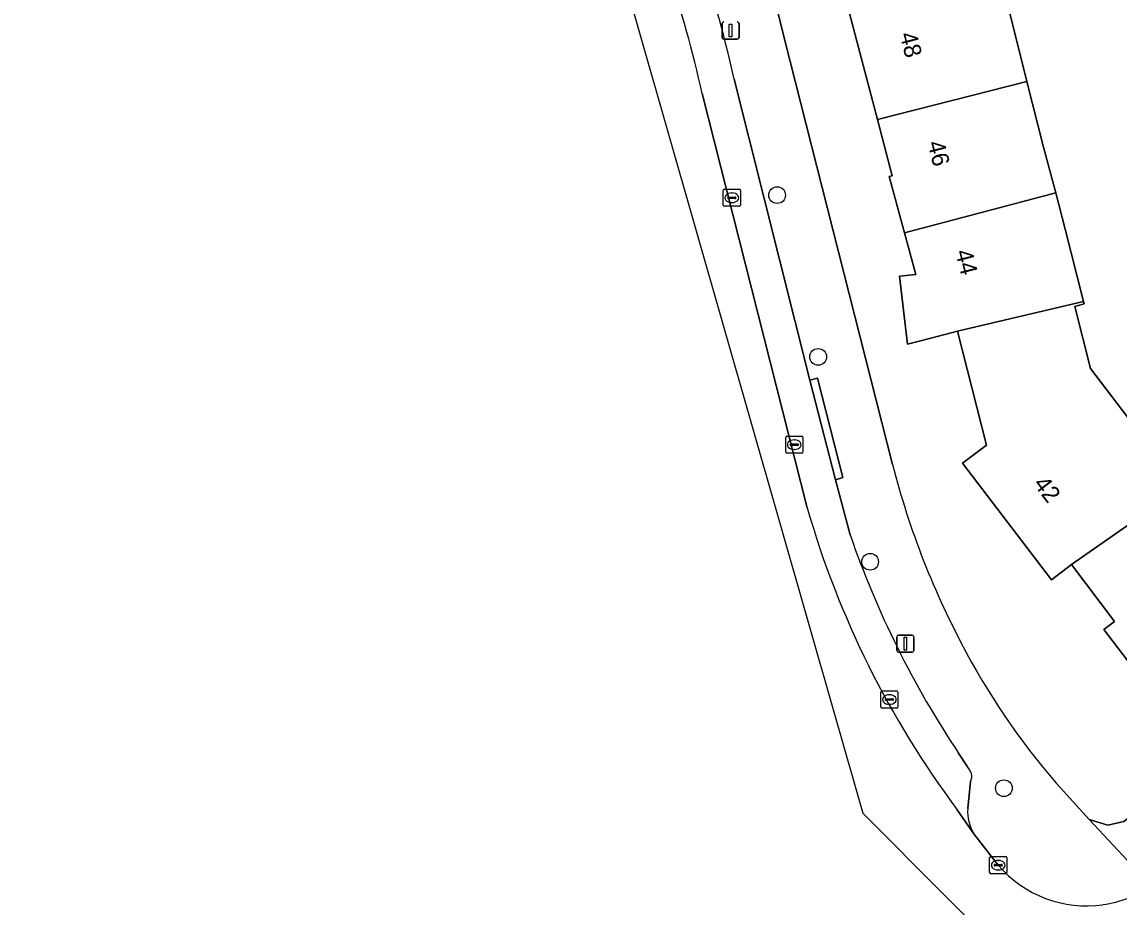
# Model space of a CAD drawing. Extents: x 159960 to 160866, y 382700 to 383354.
# Drawn here: x 159968.2 to 160032.3, y 383157.2 to 383208.9 of the extents above; entities that cross this region are included whole.
import ezdxf

# ---------------------------------------------------------------- set-up
doc = ezdxf.new("R2010")
doc.units = 0
for name, color, linetype in [('IMGEO_Boom', 7, 'Continuous'), ('IMGEO_Erf', 7, 'Continuous'), ('IMGEO_Kolk', 7, 'Continuous'), ('IMGEO_Lichtmast', 7, 'Continuous'), ('IMGEO_Pand', 7, 'Continuous'), ('IMGEO_Pand_nummerreeks', 7, 'Continuous'), ('IMGEO_Parkeervlak_open', 7, 'Continuous'), ('IMGEO_Rijbaan_lokaal_open', 7, 'Continuous'), ('IMGEO_Voetpad_open', 7, 'Continuous')]:
    doc.layers.add(name, color=color, linetype=linetype)

msp = doc.modelspace()

# ---------------------------------------------------------------- linework, layer by layer
at = {"layer": 'IMGEO_Boom'}
for centre in [(160012.35, 383198.808), (160014.747, 383189.357), (160017.783, 383177.386), (160025.599, 383164.156)]:
    msp.add_circle(centre, 0.489, dxfattribs=at)
at = {"layer": 'IMGEO_Erf'}
for points in [[(159970.658, 383268.765), (159986.013, 383250.759), (159992.759, 383242.419), (159998.051, 383236.487), (160000.542, 383236.934), (160005.149, 383238.457), (160013.087, 383206.7), (160019.094, 383183.073)], [(160034.707, 383169.154), (160031.447, 383173.434), (160032.066, 383173.905), (160029.54, 383177.22), (160028.373, 383176.334), (160023.189, 383183.138), (160024.578, 383184.196), (160022.892, 383190.853), (160021.322, 383190.455), (160019.971, 383190.103), (160019.499, 383194.064), (160020.445, 383194.177), (160019.789, 383196.611), (160018.906, 383199.89), (160019.08, 383199.934), (160018.212, 383203.234), (160016.543, 383209.574)], [(160025.879, 383209.662), (160026.946, 383205.449), (160027.917, 383201.613), (160028.626, 383198.935), (160029.187, 383196.816), (160030.259, 383192.584), (160030.294, 383192.447), (160029.737, 383192.306), (160030.658, 383188.67), (160033.149, 383185.4)], [(160029.081, 383163.976), (160030.576, 383162.332), (160031.679, 383161.996), (160032.597, 383162.207), (160045.83, 383172.362), (160054.384, 383178.911), (160087.717, 383204.52)]]:
    msp.add_lwpolyline(points, dxfattribs=at)
for centre, radius, start, end in [((160065.8, 383195.048), 48.217, 194.37984, 208.42907), ((160060.099, 383191.74), 41.629, 208.16212, 221.83234)]:
    msp.add_arc(centre, radius, start, end, dxfattribs=at)
at = {"layer": 'IMGEO_Kolk'}
for p, q in [((160009.203, 383198.227), (160009.203, 383199.079)), ((160009.278, 383199.153), (160010.13, 383199.153)), ((160010.204, 383199.079), (160010.204, 383198.227)), ((160009.462, 383198.647), (160009.462, 383198.659)), ((160009.9, 383198.61), (160009.502, 383198.61)), ((160009.505, 383198.696), (160009.903, 383198.696)), ((160009.691, 383198.933), (160009.716, 383198.933)), ((160009.946, 383198.659), (160009.946, 383198.647)), ((160010.13, 383198.153), (160009.278, 383198.153)), ((160009.714, 383198.373), (160009.689, 383198.373)), ((160012.852, 383183.802), (160012.852, 383184.654)), ((160012.927, 383184.728), (160013.779, 383184.728)), ((160013.34, 383184.508), (160013.365, 383184.508)), ((160013.853, 383184.654), (160013.853, 383183.802)), ((160013.779, 383183.728), (160012.927, 383183.728)), ((160013.111, 383184.222), (160013.111, 383184.234)), ((160013.549, 383184.185), (160013.151, 383184.185)), ((160013.154, 383184.271), (160013.552, 383184.271)), ((160013.363, 383183.948), (160013.338, 383183.948)), ((160013.595, 383184.234), (160013.595, 383184.222)), ((160018.409, 383168.912), (160018.409, 383169.764)), ((160018.484, 383169.838), (160019.336, 383169.838)), ((160018.897, 383169.618), (160018.922, 383169.618)), ((160019.41, 383169.764), (160019.41, 383168.912)), ((160018.668, 383169.332), (160018.668, 383169.344)), ((160019.106, 383169.295), (160018.708, 383169.295)), ((160018.711, 383169.381), (160019.109, 383169.381)), ((160018.92, 383169.058), (160018.895, 383169.058)), ((160019.152, 383169.344), (160019.152, 383169.332)), ((160019.336, 383168.838), (160018.484, 383168.838)), ((160024.766, 383159.235), (160024.766, 383160.087)), ((160024.841, 383160.161), (160025.693, 383160.161)), ((160025.254, 383159.941), (160025.279, 383159.941)), ((160025.767, 383160.087), (160025.767, 383159.235)), ((160025.025, 383159.655), (160025.025, 383159.667)), ((160025.463, 383159.618), (160025.065, 383159.618)), ((160025.068, 383159.704), (160025.466, 383159.704)), ((160025.277, 383159.381), (160025.252, 383159.381)), ((160025.509, 383159.667), (160025.509, 383159.655)), ((160025.693, 383159.161), (160024.841, 383159.161))]:
    msp.add_line(p, q, dxfattribs=at)
for points in [[(160009.203, 383198.227), (160009.203, 383199.079)], [(160009.278, 383199.153), (160010.13, 383199.153)], [(160010.204, 383199.079), (160010.204, 383198.227)], [(160010.13, 383198.153), (160009.278, 383198.153)], [(160012.852, 383183.802), (160012.852, 383184.654)], [(160012.927, 383184.728), (160013.779, 383184.728)], [(160013.853, 383184.654), (160013.853, 383183.802)], [(160013.779, 383183.728), (160012.927, 383183.728)], [(160018.409, 383168.912), (160018.409, 383169.764)], [(160018.484, 383169.838), (160019.336, 383169.838)], [(160019.41, 383169.764), (160019.41, 383168.912)], [(160019.336, 383168.838), (160018.484, 383168.838)], [(160024.766, 383159.235), (160024.766, 383160.087)], [(160024.841, 383160.161), (160025.693, 383160.161)], [(160025.767, 383160.087), (160025.767, 383159.235)], [(160025.693, 383159.161), (160024.841, 383159.161)]]:
    msp.add_lwpolyline(points, dxfattribs=at)
for centre, radius, start, end in [((160009.28, 383199.077), 0.0765, 91.55205, 178.44795), ((160009.28, 383199.077), 0.0765, 91.55205, 178.44795), ((160010.128, 383199.077), 0.0765, 1.55205, 88.44795), ((160010.128, 383199.077), 0.0765, 1.55205, 88.44795), ((160009.502, 383198.656), 0.0403, 85.87752, 175.75265), ((160009.499, 383198.646), 0.0366, 178.93798, 274.71019), ((160009.903, 383198.653), 0.043, 264.86636, 352.45326), ((160009.907, 383198.658), 0.0386, 1.73085, 96.63898), ((160009.28, 383198.229), 0.0765, 181.55205, 268.44795), ((160009.28, 383198.229), 0.0765, 181.55205, 268.44795), ((160010.128, 383198.229), 0.0765, 271.55205, 358.44795), ((160010.128, 383198.229), 0.0765, 271.55205, 358.44795), ((160012.929, 383184.652), 0.0765, 91.55205, 178.44795), ((160012.929, 383184.652), 0.0765, 91.55205, 178.44795), ((160013.777, 383184.652), 0.0765, 1.55205, 88.44795), ((160013.777, 383184.652), 0.0765, 1.55205, 88.44795), ((160012.929, 383183.804), 0.0765, 181.55205, 268.44795), ((160012.929, 383183.804), 0.0765, 181.55205, 268.44795), ((160013.151, 383184.231), 0.0403, 85.87752, 175.75265), ((160013.148, 383184.221), 0.0366, 178.93798, 274.71019), ((160013.552, 383184.228), 0.043, 264.86636, 352.45326), ((160013.556, 383184.233), 0.0386, 1.73085, 96.63898), ((160013.777, 383183.804), 0.0765, 271.55205, 358.44795), ((160013.777, 383183.804), 0.0765, 271.55205, 358.44795), ((160018.486, 383169.762), 0.0765, 91.55205, 178.44795), ((160018.486, 383169.762), 0.0765, 91.55205, 178.44795), ((160019.334, 383169.762), 0.0765, 1.55205, 88.44795), ((160019.334, 383169.762), 0.0765, 1.55205, 88.44795), ((160018.486, 383168.914), 0.0765, 181.55205, 268.44795), ((160018.486, 383168.914), 0.0765, 181.55205, 268.44795), ((160018.708, 383169.341), 0.0403, 85.87752, 175.75265), ((160018.705, 383169.331), 0.0366, 178.93798, 274.71019), ((160019.109, 383169.338), 0.043, 264.86636, 352.45326), ((160019.113, 383169.343), 0.0386, 1.73085, 96.63898), ((160019.334, 383168.914), 0.0765, 271.55205, 358.44795), ((160019.334, 383168.914), 0.0765, 271.55205, 358.44795), ((160024.843, 383160.085), 0.0765, 91.55205, 178.44795), ((160024.843, 383160.085), 0.0765, 91.55205, 178.44795), ((160025.691, 383160.085), 0.0765, 1.55205, 88.44795), ((160025.691, 383160.085), 0.0765, 1.55205, 88.44795), ((160025.065, 383159.664), 0.0403, 85.87752, 175.75265), ((160025.062, 383159.654), 0.0366, 178.93798, 274.71019), ((160025.466, 383159.661), 0.043, 264.86636, 352.45326), ((160025.47, 383159.666), 0.0386, 1.73085, 96.63898), ((160024.843, 383159.237), 0.0765, 181.55205, 268.44795), ((160024.843, 383159.237), 0.0765, 181.55205, 268.44795), ((160025.691, 383159.237), 0.0765, 271.55205, 358.44795), ((160025.691, 383159.237), 0.0765, 271.55205, 358.44795)]:
    msp.add_arc(centre, radius, start, end, dxfattribs=at)
for centre, major_axis, ratio, start_param, end_param in [((160009.69, 383198.653), (-0.387, 0.002), 0.722429, 4.712389, 7.853982), ((160009.715, 383198.653), (-0.39, 0.002), 0.717154, 1.570796, 4.712389), ((160013.339, 383184.228), (-0.387, 0.002), 0.722429, 4.712389, 7.853982), ((160013.364, 383184.228), (-0.39, 0.002), 0.717154, 1.570796, 4.712389), ((160018.896, 383169.338), (-0.387, 0.002), 0.722429, 4.712389, 7.853982), ((160018.921, 383169.338), (-0.39, 0.002), 0.717154, 1.570796, 4.712389), ((160025.253, 383159.661), (-0.387, 0.002), 0.722429, 4.712389, 7.853982), ((160025.278, 383159.661), (-0.39, 0.002), 0.717154, 1.570796, 4.712389)]:
    msp.add_ellipse(centre, major_axis=major_axis, ratio=ratio, start_param=start_param, end_param=end_param, dxfattribs=at)
at = {"layer": 'IMGEO_Lichtmast'}
for p, q in [((160009.135, 383208.025), (160009.135, 383208.825)), ((160009.135, 383208.825), (160009.135, 383208.025)), ((160010.125, 383208.825), (160010.125, 383208.025)), ((160010.125, 383208.025), (160010.125, 383208.825)), ((160010.025, 383207.925), (160009.235, 383207.925)), ((160009.235, 383207.925), (160010.025, 383207.925)), ((160019.346, 383172.2), (160019.346, 383173)), ((160019.346, 383173), (160019.346, 383172.2)), ((160019.446, 383173.1), (160020.236, 383173.1)), ((160020.236, 383173.1), (160019.446, 383173.1)), ((160020.336, 383173), (160020.336, 383172.2)), ((160020.336, 383172.2), (160020.336, 383173)), ((160020.236, 383172.1), (160019.446, 383172.1)), ((160019.446, 383172.1), (160020.236, 383172.1))]:
    msp.add_line(p, q, dxfattribs=at)
for points in [[(160009.555, 383208.8), (160009.705, 383208.8), (160009.705, 383208.05), (160009.555, 383208.05), (160009.555, 383208.8)], [(160019.766, 383172.975), (160019.916, 383172.975), (160019.916, 383172.225), (160019.766, 383172.225), (160019.766, 383172.975)]]:
    msp.add_lwpolyline(points, dxfattribs=at)
for centre, start, end in [((160009.235, 383208.825), 90, 180), ((160009.235, 383208.825), 90, 180), ((160010.025, 383208.825), 0, 90), ((160010.025, 383208.825), 360, 90), ((160009.235, 383208.025), 180, 270), ((160009.235, 383208.025), 180, 270), ((160010.025, 383208.025), 270, 0), ((160010.025, 383208.025), 270, 0), ((160019.446, 383173), 90, 180), ((160019.446, 383173), 90, 180), ((160020.236, 383173), 0, 90), ((160020.236, 383173), 360, 90), ((160019.446, 383172.2), 180, 270), ((160019.446, 383172.2), 180, 270), ((160020.236, 383172.2), 270, 0), ((160020.236, 383172.2), 270, 0)]:
    msp.add_arc(centre, 0.1, start, end, dxfattribs=at)
at = {"layer": 'IMGEO_Pand'}
for points in [[(160025.879, 383209.662), (160025.343, 383211.774), (160016.543, 383209.574), (160018.212, 383203.234), (160026.946, 383205.449)], [(160027.917, 383201.613), (160026.946, 383205.449), (160018.212, 383203.234), (160019.08, 383199.934), (160018.906, 383199.89), (160019.789, 383196.611), (160028.626, 383198.935)], [(160029.187, 383196.816), (160028.626, 383198.935), (160019.789, 383196.611), (160020.445, 383194.177), (160019.499, 383194.064), (160019.971, 383190.103), (160021.322, 383190.455), (160022.892, 383190.853), (160030.259, 383192.584)], [(160030.658, 383188.67), (160029.737, 383192.306), (160030.294, 383192.447), (160030.259, 383192.584), (160022.892, 383190.853), (160024.578, 383184.196), (160023.189, 383183.138), (160028.373, 383176.334), (160029.54, 383177.22), (160038.09, 383183.182), (160037.778, 383183.591), (160035.202, 383186.964), (160033.149, 383185.4)], [(160038.09, 383183.182), (160029.54, 383177.22), (160032.066, 383173.905), (160031.447, 383173.434), (160034.707, 383169.154), (160037.253, 383171.093), (160036.909, 383171.544), (160043.269, 383176.39), (160040.239, 383180.368)]]:
    msp.add_lwpolyline(points, close=True, dxfattribs=at)
at = {"layer": 'IMGEO_Parkeervlak_open'}
for points in [[(160014.263, 383187.991), (160009.84, 383205.576)], [(160007.976, 383204.736), (160014.11, 383180.539)], [(160015.758, 383182.175), (160014.263, 383187.991)], [(160016.62, 383178.955), (160015.758, 383182.175)], [(160023.464, 383165.398), (160022.953, 383166.198)], [(160023.486, 383162.968), (160023.655, 383164.546)], [(160022.876, 383162.897), (160023.839, 383161.5)]]:
    msp.add_lwpolyline(points, dxfattribs=at)
for centre, radius, start, end in [((159948.574, 383192.185), 62.713, 12.32901, 27.58782), ((159943.362, 383190.472), 66.17, 12.44917, 25.47563), ((160066.59, 383195.616), 54.603, 196.02938, 216.81457), ((160069.493, 383197.253), 55.95, 199.08897, 213.7137), ((160022.999, 383164.846), 0.722, 335.41166, 49.85948), ((160026.043, 383162.806), 2.562, 176.38334, 210.65831)]:
    msp.add_arc(centre, radius, start, end, dxfattribs=at)
at = {"layer": 'IMGEO_Rijbaan_lokaal_open'}
for points in [[(159995.149, 383231.573), (159985.049, 383243.527), (159978.189, 383251.472), (159972.977, 383257.683), (159970.034, 383261.211), (159968.468, 383263.009), (159968.231, 383262.808), (159997.514, 383226.3), (160003.465, 383211.242), (160004.31, 383208.29), (160017.356, 383162.697), (160026.926, 383153.096)], [(160014.11, 383180.539), (160007.976, 383204.736)], [(160025.267, 383159.661), (160023.839, 383161.5), (160022.876, 383162.897)]]:
    msp.add_lwpolyline(points, dxfattribs=at)
for centre, radius, start, end in [((159943.362, 383190.472), 66.17, 12.44917, 25.47563), ((160066.59, 383195.616), 54.603, 196.02938, 216.81457), ((160030.427, 383164.079), 6.793, 220.56954, 278.10915), ((160030.373, 383164.226), 6.946, 278.3808, 303.65361)]:
    msp.add_arc(centre, radius, start, end, dxfattribs=at)
at = {"layer": 'IMGEO_Voetpad_open'}
for points in [[(160019.094, 383183.073), (160013.087, 383206.7), (160005.149, 383238.457)], [(160092.357, 383206.908), (160092.171, 383207.29), (160091.764, 383207.823), (160087.717, 383204.52), (160054.384, 383178.911), (160045.83, 383172.362), (160032.597, 383162.207), (160031.679, 383161.996), (160030.576, 383162.332), (160034.222, 383158.444), (160040.459, 383163.171), (160040.597, 383163.276), (160042.599, 383164.849), (160045.014, 383166.745), (160053.285, 383173.241), (160052.983, 383173.639), (160056.528, 383176.336), (160056.83, 383175.938), (160077.175, 383191.53)], [(160009.84, 383205.576), (160014.263, 383187.991), (160014.719, 383188.11), (160016.187, 383182.308), (160015.758, 383182.175), (160016.62, 383178.955)], [(160022.953, 383166.198), (160023.464, 383165.398)], [(160023.655, 383164.546), (160023.486, 383162.968)], [(160034.222, 383158.444), (160030.576, 383162.332), (160029.081, 383163.976)], [(160023.839, 383161.5), (160025.267, 383159.661)]]:
    msp.add_lwpolyline(points, dxfattribs=at)
msp.add_lwpolyline([(160014.263, 383187.991), (160015.758, 383182.175), (160016.187, 383182.308), (160014.719, 383188.11)], close=True, dxfattribs=at)
for centre, radius, start, end in [((159948.574, 383192.185), 62.713, 12.32901, 27.58782), ((160065.8, 383195.048), 48.217, 194.37984, 208.42907), ((160069.493, 383197.253), 55.95, 199.08897, 213.7137), ((160060.099, 383191.74), 41.629, 208.16212, 221.83234), ((160022.999, 383164.846), 0.722, 335.41166, 49.85948), ((160026.043, 383162.806), 2.562, 176.38334, 210.65831), ((160030.427, 383164.079), 6.793, 220.56954, 278.10915), ((160030.373, 383164.226), 6.946, 278.3808, 303.65361)]:
    msp.add_arc(centre, radius, start, end, dxfattribs=at)

# ---------------------------------------------------------------- texts
at = {"layer": 'IMGEO_Pand_nummerreeks'}
for s, rotation, p in [('48', 284.35811, (160019.501, 383208.201)), ('46', 284.35811, (160021.126, 383201.851)), ('44', 284.35811, (160022.752, 383195.499)), ('42', 307.30507, (160027.283, 383181.924))]:
    msp.add_text(s, height=1, rotation=rotation, dxfattribs=at).set_placement(p)

doc.saveas('drawing.dxf')
